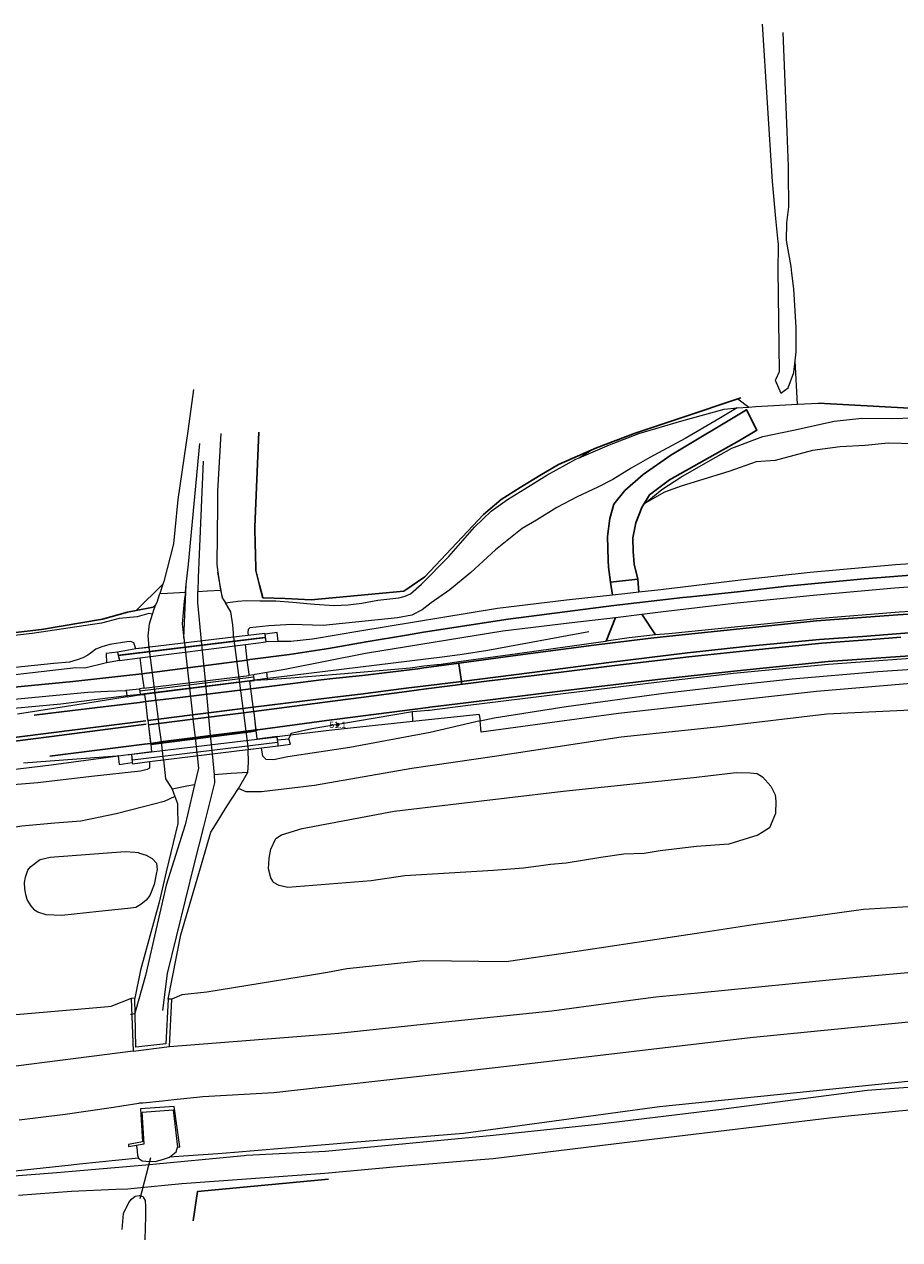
# Model space of a CAD drawing. Header units: metres. Extents: x 169249 to 194689, y 406250 to 412203.
# Tile 435 of 442: x 193581 to 193716, y 411629 to 411817. Entities that reach past the tile are written whole.
import ezdxf
from ezdxf.enums import TextEntityAlignment as Align

# ---------------------------------------------------------------- set-up
doc = ezdxf.new("R2010")
doc.units = ezdxf.units.M
doc.layers.get('0').update_dxf_attribs({"linetype": 'CONTINUOUS'})
for name, color, linetype, lineweight in [('BGT_NLCS_N264$0$B-WE-BV-GELEIDECONSTRUCTIE-G', 252, 'CONTINUOUS', 18), ('BGT_NLCS_N264$0$B-WE-BV-LEUNING-G', 252, 'BGT_NLCS_N264$0$BV-LEUNING', 18), ('BGT_NLCS_N264$0$B-WE-GW-TALUD_KRUIN-G', 252, 'CONTINUOUS', 18), ('BGT_NLCS_N264$0$B-WE-GW-TALUD_TEEN-G', 252, 'CONTINUOUS', 18), ('BGT_NLCS_N264$0$B-WE-GW-WATERGANG_INSTEEK-G', 252, 'CONTINUOUS', 18), ('BGT_NLCS_N264$0$B-WE-GW-WATERGANG_SLOOT_BODEM-G', 252, 'CONTINUOUS', 18), ('BGT_NLCS_N264$0$B-WE-GW-WATERGANG_WATERLIJN-G', 252, 'CONTINUOUS', 18), ('BGT_NLCS_N264$0$B-WE-KW-KUNSTWERK_DUIKER-G', 252, 'CONTINUOUS', 18), ('BGT_NLCS_N264$0$B-WE-OG-TOPOGRAFIE_CULTUURSCHEIDING-G', 252, 'CONTINUOUS', 18), ('BGT_NLCS_N264$0$B-WE-OG-TOPOGRAFIE_TERREIN_AGRARISCH-GV', 252, 'CONTINUOUS', 18), ('BGT_NLCS_N264$0$B-WE-OG-TOPOGRAFIE_TERREIN_GROEN-GV', 252, 'CONTINUOUS', 18), ('BGT_NLCS_N264$0$B-WE-OG-TOPOGRAFIE_TERREIN_NATUUR-GV', 252, 'CONTINUOUS', 18), ('BGT_NLCS_N264$0$B-WE-OG-TOPOGRAFIE_WATER-GV', 252, 'CONTINUOUS', 18), ('BGT_NLCS_N264$0$B-WE-OG-TOPOGRAFIE_WEG_BERM-GV', 252, 'CONTINUOUS', 18), ('BGT_NLCS_N264$0$B-WE-OG-TOPOGRAFIE_WEG_RIJWEG-GV', 252, 'CONTINUOUS', 18), ('BGT_NLCS_N264$0$B-WE-OG-TOPOGRAFIE_WEG_RIJWIELPAD-GV', 252, 'CONTINUOUS', 18), ('BGT_NLCS_N264$0$B-WE-OG-TOPOGRAFIE_WEG_VERHARD-G', 252, 'CONTINUOUS', 18), ('BGT_NLCS_N264$0$B-WE-WH-KUNSTWERK_BRUG-GV', 252, 'CONTINUOUS', 18), ('X-XX-AL-REFERENTIE-G', 7, 'CONTINUOUS', 18)]:
    doc.layers.add(name, color=color, linetype=linetype, lineweight=lineweight)
for name, color, linetype in [('BGT_NLCS_N264$0$B-WE-IE-MEUBILAIR_WEGMEUBILAIR-G', 252, 'CONTINUOUS'), ('BGT_NLCS_N264$0$B-WE-IE-MEUBILAIR_WEGMEUBILAIR-S', 252, 'CONTINUOUS'), ('BGT_NLCS_N264$0$B-WE-IE-TERREINAFSCHEIDING_KUNSTMATIG_HEKWERK_RASTER-G', 252, 'CONTINUOUS'), ('BGT_NLCS_N264$0$B-WE-OG-TOPOGRAFIE_WEG_INRIT-GV', 252, 'CONTINUOUS'), ('BGT_NLCS_N264$0$B-WE-VW-MARKERING-G', 252, 'CONTINUOUS'), ('BGT_NLCS_N264$0$Label_Puntobject', 252, 'CONTINUOUS')]:
    doc.layers.add(name, color=color, linetype=linetype)
doc.styles.add('BGT_NLCS_N264$0$STANDARD', font='txt')
doc.linetypes.add('BGT_NLCS_N264$0$BV-LEUNING', pattern='A,1,[69,NLCS.SHX,S=0.2,R=0,X=0,Y=0],1', length=2)

# ---------------------------------------------------------------- blocks, each defined once
blk = doc.blocks.new('BGT_NLCS_N264$0$SIE-WEG_PAAL_ALGEMEEN_TYPE_02-SO')
at = {"ltscale": 0.5}
h = blk.add_hatch(color=256, dxfattribs=at)
h.paths.add_polyline_path([(0, 0), (0.1875, 0, 0.41421356), (0, 0.1875)])
h.paths.add_polyline_path([(0, -0.1875), (0, 0), (-0.1875, 0, 0.41421356)])
for p, q in [((-0.1875, 0), (0.1875, 0)), ((0, -0.1875), (0, 0.1875))]:
    blk.add_line(p, q, dxfattribs=at)
blk.add_circle((0, 0), 0.1875, dxfattribs=at)
blk = doc.blocks.new('BGT_NLCS_N264')
at = {"layer": 'BGT_NLCS_N264$0$B-WE-BV-GELEIDECONSTRUCTIE-G'}
for p, q in [((193615.77, 411715.29, 12.88), (193599.48, 411713.28, 12.89)), ((193616.5, 411715.38, 12.88), (193615.77, 411715.29, 12.88)), ((193618.51, 411715.63, 12.88), (193616.5, 411715.38, 12.88)), ((193598.83, 411713.19, 12.89), (193596.77, 411712.94, 12.89)), ((193599.48, 411713.28, 12.89), (193598.83, 411713.19, 12.89)), ((193651.27, 411710.07, 12.79), (193640.99, 411708.97, 12.84)), ((193622.05, 411706.88, 12.81), (193619.99, 411706.63, 12.88)), ((193619.99, 411706.63, 12.88), (193619.99, 411706.63, 12.88))]:
    blk.add_line(p, q, dxfattribs=at)
for points in [[(193668.22, 411722.89, 13.02), (193652.62, 411719.98, 13.06), (193648.64, 411719.38, 13.05), (193645.97, 411719.02, 13.03), (193619.46, 411715.75, 12.88), (193618.51, 411715.63, 12.88)], [(193596.77, 411712.94, 12.89), (193591.77, 411712.32, 12.89), (193586.54, 411711.69, 12.89), (193568.58, 411710.03, 12.99)], [(193640.99, 411708.97, 12.84), (193628.46, 411707.64, 12.9), (193622.07, 411706.88, 12.81), (193622.05, 411706.88, 12.81)], [(193600.58, 411704.3, 12.89), (193603.99, 411704.71, 12.88), (193616.93, 411706.26, 12.83), (193619.99, 411706.63, 12.82)], [(193553.19, 411697.3, 13.1), (193559.92, 411698.69, 13.12), (193565.15, 411699.54, 13.05), (193570.26, 411700.42, 12.99), (193575.61, 411701.13, 12.96), (193585.04, 411702.31, 12.88), (193595.4, 411703.66, 12.91)], [(193595.4, 411703.66, 12.91), (193596.97, 411703.86, 12.91), (193597.14, 411703.89, 12.91), (193600.58, 411704.3, 12.85)]]:
    blk.add_polyline3d(points, dxfattribs=at)
at = {"layer": 'BGT_NLCS_N264$0$B-WE-BV-LEUNING-G'}
for p, q in [((193595.6, 411719.3, 13.13), (193618.03, 411722.05, 13.1)), ((193620.06, 411705.76, 13.09), (193597.64, 411702.99, 13.1))]:
    blk.add_line(p, q, dxfattribs=at)
at = {"layer": 'BGT_NLCS_N264$0$B-WE-GW-TALUD_KRUIN-G'}
for points in [[(193603.34, 411658.72, 14.76), (193628.3, 411660.64, 14.99), (193629.52, 411660.77, 15), (193644.58, 411662.36, 15.09), (193662.5, 411664.24, 15.2), (193674.69, 411665.86, 15.23), (193678.62, 411666.38, 15.24), (193685.07, 411667.02, 15.22), (193709.1, 411669.39, 15.16), (193734.6, 411671.68, 15.34), (193753.61, 411674.07, 15.38), (193776.46, 411676.83, 15.4), (193782.03, 411677.83, 15.43), (193809.17, 411682.67, 15.58), (193869.48, 411688.58, 15.63)], [(193580.12, 411647.37, 14.6), (193587.2, 411648.26, 14.59), (193594.7, 411649.34, 14.57), (193595.98, 411649.53, 14.57), (193598.6, 411649.95, 14.47), (193598.77, 411649.97, 14.47), (193599.24, 411650.01, 14.48), (193602.27, 411650.32, 14.52), (193604.01, 411650.5, 14.54), (193607.58, 411650.85, 14.59), (193608.52, 411650.95, 14.6), (193619.5, 411651.58, 14.54), (193630.94, 411652.88, 14.58), (193631.47, 411652.95, 14.58), (193644.79, 411654.43, 14.63), (193656.41, 411655.75, 14.69), (193693.19, 411660.12, 15.06), (193721.86, 411662.93, 14.98)], [(193597.73, 411658, 14.75), (193577.58, 411655.41, 14.61), (193575.41, 411655.17, 14.63), (193560, 411653.46, 14.78), (193545.11, 411651.36, 14.7), (193539.38, 411650.55, 14.67), (193511.57, 411646.76, 14.32), (193462.87, 411639.61, 14.07), (193448.35, 411637.22, 14.01)]]:
    blk.add_polyline3d(points, dxfattribs=at)
at = {"layer": 'BGT_NLCS_N264$0$B-WE-GW-TALUD_TEEN-G'}
for points in [[(193724.53, 411680.71, 10.48), (193710.75, 411679.92, 10.35), (193693.65, 411677.51, 10.32), (193685.63, 411676.3, 10.31), (193666.75, 411673.45, 10.29), (193655.46, 411671.81, 10.16), (193646.96, 411671.91, 10.08), (193642.58, 411671.96, 10.04), (193630.81, 411670.71, 10), (193627.82, 411670.17, 9.97), (193625.63, 411669.77, 9.95), (193609.14, 411667.12, 9.84), (193605.27, 411666.71, 9.65), (193603.69, 411666.03, 9.52)], [(193871.63, 411673.48, 10.63), (193871.6, 411673.34, 10.65), (193871.17, 411671.33, 10.98), (193871.06, 411670.9, 10.99), (193870.07, 411670.21, 10.99), (193869.07, 411669.68, 11.03), (193867.03, 411669.35, 11.03), (193866.11, 411669.35, 11.02), (193860.12, 411669.33, 11.07), (193840.35, 411667.42, 10.96), (193818.22, 411664.66, 10.71), (193798.77, 411662.77, 10.66), (193784.74, 411661.16, 10.69), (193773.99, 411659.13, 10.71), (193741.86, 411655.79, 10.73), (193710.01, 411652.51, 10.68), (193679.15, 411649.36, 10.48), (193648.82, 411645.26, 10.35), (193631.7, 411643.84, 10.23), (193613.42, 411642.31, 10.11), (193610.82, 411642.1, 10.1), (193605.5, 411641.76, 10.07), (193603.34, 411641.56, 10.1)], [(193597.43, 411666.13, 9.77), (193594.3, 411664.89, 10.15), (193593.86, 411664.85, 10.15), (193585.59, 411664.13, 10.04), (193574.72, 411663.18, 10.03), (193574.56, 411663.17, 10.03)], [(193598.55, 411641.45, 10.17), (193589.44, 411640.49, 10.46), (193588.13, 411640.35, 10.5), (193580.94, 411639.59, 10.6), (193567.23, 411638.14, 10.78), (193551.36, 411637.23, 11.23), (193526.69, 411635.63, 12.11), (193493, 411633.19, 12.87)]]:
    blk.add_polyline3d(points, dxfattribs=at)
at = {"layer": 'BGT_NLCS_N264$0$B-WE-GW-WATERGANG_INSTEEK-G'}
for p, q in [((193610.85, 411732.11, 10.13), (193611.22, 411729.32, 10.1)), ((193602.34, 411730.22, 10.17), (193601.86, 411728.79, 10.17))]:
    blk.add_line(p, q, dxfattribs=at)
for points in [[(193607.08, 411760.35, 9.93), (193606.2, 411753.91, 10.01), (193604.62, 411743.36, 10.03), (193604.17, 411738.58, 10.04), (193603.97, 411736.46, 10.05), (193602.49, 411730.67, 10.17), (193602.34, 411730.22, 10.17)], [(193611.3, 411753.56, 9.93), (193610.77, 411744.65, 10.14), (193610.76, 411742.44, 10.14), (193610.7, 411733.28, 10.15), (193610.85, 411732.11, 10.13)], [(193604.19, 411697.37, 10.26), (193604.59, 411696.3, 10.01), (193604.61, 411695.38, 9.98), (193604.66, 411693.4, 9.91), (193604.66, 411693.2, 9.9), (193602.84, 411685.73, 9.52), (193601.74, 411681.03, 9.51), (193598.88, 411670.51, 9.62), (193597.98, 411666.17, 9.87)], [(193603.13, 411666.02, 9.52), (193605.09, 411675.98, 9.82), (193607.64, 411684.6, 10.06), (193608.42, 411687.25, 10.13), (193609.75, 411691.86, 10.11), (193610.45, 411692.99, 10.11), (193612.27, 411695.95, 10.11), (193614.02, 411698.61, 10.44)], [(193598.21, 411643.46, 10.99), (193598.3, 411643.09, 10.28), (193598.42, 411641.89, 10.28), (193598.55, 411641.45, 10.17)], [(193603.34, 411641.56, 10.1), (193604.36, 411642.39, 10.1), (193604.61, 411643.15, 10.07)], [(193598.55, 411641.45, 10.17), (193599.12, 411641.02, 10.08), (193599.71, 411640.98, 10.04), (193601.14, 411640.93, 10.03), (193602.25, 411641.2, 10.07), (193603.34, 411641.56, 10.1)], [(193596.01, 411630.41, 9.89), (193596.25, 411632.86, 9.91), (193597.08, 411634.55, 9.93), (193597.49, 411635.07, 9.95), (193598.02, 411635.56, 9.93), (193598.7, 411635.64, 9.93), (193599.06, 411635.53, 9.93), (193599.23, 411635.47, 9.93), (193599.34, 411635.29, 9.93), (193599.6, 411634.89, 9.93), (193599.63, 411633.97, 9.93), (193599.65, 411633.17, 9.93), (193599.66, 411632.82, 9.93), (193599.59, 411630.26, 9.94), (193599.55, 411629.21, 9.93), (193599.54, 411628.81, 9.93)]]:
    blk.add_polyline3d(points, dxfattribs=at)
at = {"layer": 'BGT_NLCS_N264$0$B-WE-GW-WATERGANG_SLOOT_BODEM-G'}
blk.add_line((193605.81, 411729.02, 8.72), (193605.94, 411730.17, 8.68), dxfattribs=at)
for points in [[(193605.94, 411730.17, 8.68), (193606.3, 411733.33, 8.57), (193608.07, 411752, 8.61)], [(193608.56, 411749.28, 8.72), (193607.78, 411731.26, 8.68), (193607.76, 411729.09, 8.73)], [(193607.22, 411699.19, 8.73), (193605.77, 411693.02, 8.76), (193602.85, 411683.66, 8.83), (193599.62, 411669.68, 8.71), (193598.02, 411664.03, 8.79), (193597.94, 411663.75, 8.8), (193597.52, 411663.67, 9.02), (193597.32, 411663.64, 9.12)], [(193602.33, 411664.26, 8.7), (193603.02, 411670.01, 8.78), (193607.2, 411687.03, 8.79), (193608.65, 411692.71, 8.75), (193610.37, 411699.48, 8.69), (193610.3, 411700.76, 8.79)]]:
    blk.add_polyline3d(points, dxfattribs=at)
at = {"layer": 'BGT_NLCS_N264$0$B-WE-GW-WATERGANG_WATERLIJN-G'}
for points in [[(193619.8, 411690.87, 9.72), (193620.66, 411691.45, 9.72), (193623.88, 411692.44, 9.71), (193638.13, 411695.14, 9.66), (193664.25, 411698.19, 9.77), (193684.4, 411700.35, 9.85), (193691.01, 411701.1, 9.85), (193693.17, 411701.07, 9.85), (193694.27, 411700.95, 9.86), (193695.09, 411700.45, 9.86), (193696.39, 411698.99, 9.86), (193697.08, 411697.66, 9.86), (193697.18, 411696.67, 9.86), (193697.1, 411694.74, 9.86), (193696.16, 411692.55, 9.85), (193695.04, 411691.81, 9.85), (193694.4, 411691.38, 9.86), (193689.91, 411689.99, 9.86), (193684.87, 411689.66, 9.88), (193679.29, 411688.99, 9.8), (193676.78, 411688.57, 9.75), (193673.63, 411688.47, 9.71), (193670.09, 411687.96, 9.71), (193664.72, 411687.05, 9.71), (193662.31, 411686.84, 9.71), (193661.57, 411686.76, 9.7), (193658.12, 411686.32, 9.7), (193653.49, 411685.95, 9.7), (193639.74, 411685.11, 9.69), (193634.53, 411684.35, 9.74), (193621.68, 411683.31, 9.71), (193620.33, 411683.61, 9.72), (193619.46, 411684.1, 9.72), (193619.33, 411684.3, 9.73), (193619.02, 411684.78, 9.73), (193618.69, 411686.2, 9.71), (193618.75, 411687.85, 9.71), (193619.01, 411689.22, 9.71), (193619.8, 411690.87, 9.72)], [(193592.42, 411679.61, 9.18), (193586.71, 411678.97, 9.27), (193584.27, 411679.08, 9.28), (193582.98, 411679.47, 9.25), (193582.49, 411679.81, 9.25), (193582.45, 411679.85, 9.25), (193581.88, 411680.53, 9.25), (193581.35, 411681.45, 9.25), (193581.11, 411682.24, 9.26), (193580.98, 411683.09, 9.27), (193580.94, 411684.08, 9.29), (193581.1, 411684.93, 9.3), (193581.44, 411685.99, 9.31), (193581.92, 411686.54, 9.31), (193583.18, 411687.51, 9.33), (193583.32, 411687.62, 9.34), (193584.91, 411688, 9.33), (193596.52, 411688.88, 9.22), (193597.98, 411688.75, 9.17), (193598.54, 411688.7, 9.15), (193598.56, 411688.69, 9.15), (193599.75, 411688.3, 9.17), (193600.65, 411687.79, 9.17), (193601.36, 411687.05, 9.17), (193601.46, 411686.09, 9.17), (193601.3, 411685.35, 9.17), (193600.97, 411683.79, 9.17), (193600.29, 411682.06, 9.18), (193599.72, 411681.35, 9.18), (193598.9, 411680.65, 9.18), (193598.12, 411680.2, 9.19), (193596.91, 411680.06, 9.2), (193596.9, 411680.06, 9.2), (193592.42, 411679.61, 9.18)]]:
    blk.add_polyline3d(points, dxfattribs=at)
at = {"layer": 'BGT_NLCS_N264$0$B-WE-IE-MEUBILAIR_WEGMEUBILAIR-G'}
blk.add_line((193648.51, 411715.2, 13.07), (193648.13, 411717.91, 13.1), dxfattribs=at)
blk.add_polyline3d([(193648.57, 411714.79, 13.07), (193648.55, 411714.96, 13.07), (193648.51, 411715.2, 13.07)], dxfattribs=at)
at = {"layer": 'BGT_NLCS_N264$0$B-WE-IE-TERREINAFSCHEIDING_KUNSTMATIG_HEKWERK_RASTER-G'}
for p, q in [((193691.27, 411758.91, 10.56), (193691.74, 411759.07, 10.55)), ((193598.18, 411726.16, 10.36), (193600.82, 411726.68, 10.35))]:
    blk.add_line(p, q, dxfattribs=at)
for points in [[(193668.57, 411750.97, 10.53), (193669.4, 411751.34, 10.53), (193675.42, 411753.62, 10.56), (193682.84, 411756.07, 10.63), (193691.27, 411758.91, 10.56)], [(193703.77, 411758.27, 10.76), (193722.55, 411757.2, 10.69), (193733.7, 411756, 10.7), (193742.66, 411754.27, 10.67), (193760.56, 411748.5, 10.73), (193762.71, 411747.91, 10.74), (193771, 411745.61, 10.81), (193780.23, 411743.4, 10.81), (193787.59, 411742.58, 10.83), (193793.26, 411742.38, 10.75), (193793.57, 411742.37, 10.75), (193796.92, 411742.6, 10.93), (193798.11, 411742.68, 11), (193805.46, 411741.4, 11), (193812, 411741.07, 11.01), (193818.46, 411741.02, 11.08), (193826.97, 411742.06, 11.2), (193834.55, 411740.66, 11.23), (193840.35, 411741.19, 11.18)], [(193617.2, 411753.76, 10.29), (193616.56, 411739.13, 10.2), (193616.63, 411736.2, 10.23), (193616.65, 411735.16, 10.24), (193616.71, 411732.36, 10.27), (193617.3, 411730.06, 10.41), (193617.8, 411728.15, 10.52), (193621.27, 411728.01, 10.6), (193625.27, 411727.82, 10.68), (193639.63, 411729.17, 11.07), (193642.87, 411731.38, 10.98), (193651.92, 411741.01, 10.53), (193654.65, 411743.35, 10.53), (193657.61, 411745.21, 10.52), (193660.66, 411747.06, 10.52), (193663.55, 411748.74, 10.52), (193668.57, 411750.97, 10.53)], [(193553.32, 411724.69, 10.39), (193553.89, 411722.34, 10.53), (193555.42, 411720.88, 10.56), (193557.08, 411720.27, 10.56), (193558.47, 411720.25, 10.56), (193560.92, 411720.59, 10.52), (193583.57, 411723.23, 10.36), (193593, 411724.82, 10.37), (193596.87, 411725.91, 10.37), (193598.18, 411726.16, 10.36)], [(193607.02, 411631.71, 10), (193607.66, 411636.26, 10.24), (193627.97, 411638.16, 10.34)]]:
    blk.add_polyline3d(points, dxfattribs=at)
at = {"layer": 'BGT_NLCS_N264$0$B-WE-KW-KUNSTWERK_DUIKER-G'}
blk.add_line((193600.39, 411641.47, 9.13), (193598.76, 411635.13, 9.17), dxfattribs=at)
for points in [[(193603.69, 411666.03, 9.52), (193603.13, 411666.02, 9.52), (193602.81, 411659.11, 14.64), (193598.13, 411658.6, 14.57), (193597.98, 411666.17, 9.87), (193597.43, 411666.13, 9.77), (193597.73, 411658, 14.75), (193603.34, 411658.72, 14.76), (193603.69, 411666.03, 9.52)], [(193597, 411643.53, 11.04), (193597, 411643.25, 11.01), (193599.42, 411643.66, 10.97), (193599.14, 411648.55, 13.46), (193603.94, 411648.89, 13.48), (193604.61, 411643.15, 10.07), (193604.93, 411643.16, 10.01), (193604.1, 411649.43, 13.88), (193598.89, 411649.05, 13.95), (193599.18, 411643.95, 11.06), (193597, 411643.53, 11.04)]]:
    blk.add_polyline3d(points, dxfattribs=at)
at = {"layer": 'BGT_NLCS_N264$0$B-WE-OG-TOPOGRAFIE_CULTUURSCHEIDING-G'}
for points in [[(193695.06, 411816.87, 10.52), (193696.6, 411792.56, 10.57), (193697.11, 411786.8, 10.6), (193697.47, 411783.2, 10.62), (193697.51, 411782.83, 10.62), (193697.51, 411782.42, 10.62), (193697.49, 411778.95, 10.6), (193697.66, 411763.11, 10.64), (193697.09, 411761.85, 10.51), (193697.07, 411761.8, 10.5), (193697.95, 411759.81, 10.64), (193699.07, 411760.64, 10.55), (193699.95, 411763, 10.53), (193700.15, 411764.8, 10.53)], [(193700.15, 411764.8, 10.53), (193700.31, 411766.19, 10.53), (193700.31, 411769.93, 10.53), (193699.96, 411775.94, 10.53), (193699.65, 411778.34, 10.53), (193699.51, 411779.41, 10.53), (193698.81, 411783.43, 10.54), (193698.84, 411786.17, 10.54), (193699.15, 411788.62, 10.53), (193699.11, 411793.9, 10.54), (193699.11, 411794.86, 10.54), (193698.9, 411800.22, 10.55), (193698.29, 411815.6, 10.56)]]:
    blk.add_polyline3d(points, dxfattribs=at)
at = {"layer": 'BGT_NLCS_N264$0$B-WE-OG-TOPOGRAFIE_TERREIN_AGRARISCH-GV'}
for p, q in [((193700.5, 411758.09, 10.69), (193703.77, 411758.27, 10.76)), ((193666.72, 411749.8, 10.53), (193668.57, 411750.97, 3.52)), ((193598.18, 411726.16, 10.36), (193602.34, 411730.22, 0.62))]:
    blk.add_line(p, q, dxfattribs=at)
blk.add_polyline3d([(193617.67, 411727.65, 10.54), (193619.82, 411727.65, 10.59), (193622.46, 411727.45, 10.7), (193625.19, 411727.22, 10.74), (193625.79, 411727.17, 10.76), (193628.82, 411726.95, 10.85), (193630.99, 411727.02, 10.87), (193633.1, 411727.28, 10.89), (193635.61, 411727.74, 10.98), (193638.82, 411728.14, 11.07), (193639.84, 411728.38, 11.09), (193640.63, 411728.74, 11.11), (193642.32, 411730.26, 11.04), (193646.56, 411734.53, 10.81), (193650.52, 411739.04, 10.59), (193653.14, 411741.56, 10.6), (193655.63, 411743.32, 10.59), (193658.34, 411744.99, 10.53), (193661.72, 411747.09, 10.53), (193666.2, 411749.58, 10.53), (193666.72, 411749.8, 10.53)], dxfattribs=at)
at = {"layer": 'BGT_NLCS_N264$0$B-WE-OG-TOPOGRAFIE_TERREIN_GROEN-GV'}
for p, q in [((193691.16, 411757.53, 10.63), (193692.99, 411757.65, 10.54)), ((193601.86, 411728.79, 10.17), (193603.03, 411728.86, 9.73)), ((193600.82, 411726.68, 10.35), (193601.25, 411727.08, 10.22)), ((193615.47, 411701.11, 11.1), (193612.89, 411700.94, 9.96)), ((193606.03, 411698.96, 9.34), (193603.76, 411698.53, 10.54)), ((193603.76, 411698.53, 10.54), (193604.19, 411697.37, 10.26))]:
    blk.add_line(p, q, dxfattribs=at)
for points in [[(193666.72, 411749.8, 10.53), (193671.41, 411751.79, 10.56), (193675.95, 411753.54, 10.58), (193682.6, 411755.53, 10.61), (193689.15, 411757.31, 10.57), (193691.16, 411757.53, 10.63)], [(193601.25, 411727.08, 10.22), (193601.42, 411727.47, 10.16), (193601.86, 411728.79, 10.17)], [(193759.7, 411712.67, 10.22), (193748.23, 411712.53, 10.21), (193732.94, 411711.75, 10.22), (193720.2, 411710.87, 10.19), (193705.07, 411710.11, 10.2), (193688.49, 411708.17, 10.16), (193673.23, 411706.58, 10.16), (193653.62, 411703.55, 10.07), (193640.83, 411701.73, 10.05), (193625.79, 411699.11, 10.09), (193617.58, 411698.11, 10.22), (193615.24, 411698.12, 10.32), (193614.02, 411698.61, 10.44)], [(193614.02, 411698.61, 10.44), (193615.42, 411701.03, 10.48), (193615.47, 411701.11, 11.1)], [(193604.19, 411697.37, 10.26), (193602.55, 411696.61, 10.05), (193599.34, 411695.77, 9.97), (193595.09, 411694.72, 9.9), (193589.65, 411693.56, 9.96), (193585.61, 411693.27, 10), (193580.49, 411692.82, 10), (193573.5, 411691.59, 10.08), (193569.73, 411690.72, 10.07), (193567.61, 411690.43, 10.08), (193565.25, 411690.43, 10.09), (193561.21, 411689.76, 10.08), (193555.33, 411688.38, 10.25), (193548.46, 411686.66, 10.5), (193540.49, 411684.6, 10.67), (193531.45, 411682, 11.01), (193520.79, 411679.99, 11.71), (193511.44, 411678.15, 12.19), (193505.06, 411676.67, 12.58), (193496.95, 411675.73, 12.98)]]:
    blk.add_polyline3d(points, dxfattribs=at)
at = {"layer": 'BGT_NLCS_N264$0$B-WE-OG-TOPOGRAFIE_TERREIN_NATUUR-GV'}
for p, q in [((193700.5, 411758.09, 10.69), (193700.15, 411764.8, 2.56)), ((193691.27, 411758.91, 3.1), (193692.99, 411757.65, 10.54))]:
    blk.add_line(p, q, dxfattribs=at)
for points in [[(193692.99, 411757.65, 10.54), (193694.05, 411757.71, 10.56), (193700.5, 411758.09, 10.69)], [(193611.57, 411728.09, 10.25), (193611.6, 411727.97, 10.27), (193612, 411727.33, 10.42)], [(193612, 411727.33, 10.42), (193613.9, 411727.6, 10.43), (193615.24, 411727.73, 10.46), (193617.32, 411727.65, 10.53), (193617.67, 411727.65, 10.54)]]:
    blk.add_polyline3d(points, dxfattribs=at)
at = {"layer": 'BGT_NLCS_N264$0$B-WE-OG-TOPOGRAFIE_WATER-GV'}
for p, q in [((193611.57, 411728.09, 10.25), (193610.85, 411732.11, 4.66)), ((193605.59, 411721.86, 8.76), (193605.94, 411730.17, 4.83)), ((193609.21, 411729.19, 9.31), (193611.22, 411729.32, 10.1)), ((193611.22, 411729.32, 10.1), (193611.57, 411728.09, 10.25)), ((193603.03, 411728.86, 9.73), (193605.81, 411729.02, 8.72)), ((193607.76, 411729.09, 8.73), (193609.21, 411729.19, 9.31)), ((193606.91, 411710.02, 8.73), (193606.98, 411709.36, 8.73)), ((193606.98, 411709.36, 8.73), (193607.3, 411706.5, 8.73)), ((193609.45, 411709.67, 8.79), (193609.38, 411710.33, 8.78)), ((193609.72, 411706.8, 8.79), (193609.45, 411709.67, 8.79)), ((193607.83, 411701.78, 8.71), (193607.22, 411699.19, 8.73)), ((193607.22, 411699.19, 8.73), (193606.03, 411698.96, 9.34)), ((193610.87, 411700.8, 9.05), (193610.3, 411700.76, 8.79)), ((193612.89, 411700.94, 9.96), (193610.87, 411700.8, 9.05))]:
    blk.add_line(p, q, dxfattribs=at)
for points in [[(193605.81, 411729.02, 8.72), (193605.64, 411727.6, 8.77), (193605.33, 411724.11, 8.77), (193605.59, 411721.86, 8.76)], [(193609.38, 411710.33, 8.78), (193608.9, 411715.38, 8.78), (193608.33, 411721.43, 8.78), (193607.76, 411727.4, 8.78), (193607.76, 411729.09, 8.73)], [(193605.59, 411721.86, 8.76), (193605.67, 411721.11, 8.76), (193606.91, 411710.02, 8.73)], [(193610.3, 411700.76, 8.79), (193609.99, 411703.98, 8.79), (193609.72, 411706.8, 8.79)], [(193607.3, 411706.5, 8.73), (193607.62, 411703.69, 8.72), (193607.83, 411701.78, 8.71)]]:
    blk.add_polyline3d(points, dxfattribs=at)
at = {"layer": 'BGT_NLCS_N264$0$B-WE-OG-TOPOGRAFIE_WEG_BERM-GV'}
for p, q in [((193598.77, 411713.76, 12.93), (193616.4, 411715.92, 12.93)), ((193640.99, 411708.97, 12.84), (193640.97, 411710.55, 12.96)), ((193651.27, 411710.07, 12.79), (193651.4, 411709.07, 12.65))]:
    blk.add_line(p, q, dxfattribs=at)
for points in [[(193691.16, 411757.53, 10.63), (193688.35, 411755.8, 10.93), (193683.12, 411752.77, 11.53), (193677.69, 411749.82, 12.13), (193674.8, 411748.19, 12.3), (193671.96, 411746.42, 12.5), (193669.61, 411745.26, 12.61), (193666.43, 411743.76, 12.62), (193663.26, 411742.09, 12.61), (193660.11, 411740.16, 12.61), (193657.89, 411738.85, 12.61), (193653.78, 411735.57, 12.55), (193649.98, 411732.04, 12.6), (193646.72, 411729.38, 12.62), (193643.83, 411727.34, 12.65), (193642.43, 411726.27, 12.7), (193640.86, 411725.46, 12.72), (193638.63, 411725.01, 12.67), (193627.13, 411723.84, 12.64), (193622.21, 411724.01, 12.63), (193618.71, 411723.78, 12.67), (193615.76, 411723.47, 12.63), (193615.52, 411723.21, 12.63), (193615.47, 411722.77, 12.58), (193615.5, 411722.29, 12.53)], [(193718.62, 411751.97, 12.75), (193714.53, 411752.04, 12.74), (193710.97, 411751.69, 12.75), (193707.12, 411751.48, 12.73), (193702.85, 411750.91, 12.75), (193697.08, 411749.38, 12.66), (193694.11, 411749.19, 12.58), (193690.07, 411747.74, 12.74), (193682.54, 411745.42, 12.73), (193679.96, 411744.45, 12.71), (193676.97, 411742.76, 12.81), (193679.5, 411744.89, 12.5), (193682.47, 411746.81, 12.07), (193687.06, 411749.41, 11.49), (193690.36, 411751.27, 11.02), (193695.14, 411753.08, 10.87), (193699.88, 411754.09, 10.9), (193706.18, 411755.45, 10.73), (193710.47, 411755.93, 10.64), (193714.98, 411755.89, 10.6), (193718.67, 411755.97, 10.66)], [(193613.28, 411722.02, 11.15), (193613.23, 411722.67, 10.57), (193613.14, 411723.97, 11.08), (193612.86, 411725.94, 10.77), (193612, 411727.33, 10.42)], [(193600.7, 411725.59, 10.51), (193600.18, 411725.7, 10.47), (193598.33, 411725.2, 10.5), (193595.56, 411724.93, 10.5), (193592.81, 411724.21, 10.48), (193582.09, 411722.59, 10.36), (193567.17, 411720.88, 10.52), (193558.86, 411719.92, 10.56), (193557.22, 411720.01, 10.55), (193556.27, 411720.16, 10.5), (193554.45, 411721.01, 10.5), (193553.67, 411721.96, 10.44), (193552.82, 411723.84, 10.39), (193552.72, 411724.62, 10.38)], [(193600.21, 411720.46, 11.15), (193600.05, 411722.26, 11.17), (193600.24, 411724.09, 10.86), (193600.7, 411725.59, 10.51)], [(193600.7, 411725.59, 10.51), (193600.96, 411726.42, 10.31), (193601.25, 411727.08, 10.22)], [(193598.14, 411720.21, 12.73), (193597.85, 411721.15, 12.69), (193597.38, 411721.35, 12.69), (193596.75, 411721.34, 12.68), (193594.11, 411720.88, 12.67), (193592.9, 411720.55, 12.67), (193591.94, 411720.16, 12.67), (193591.26, 411719.66, 12.67), (193590.73, 411719.24, 12.68), (193589.96, 411718.84, 12.68), (193589.09, 411718.55, 12.71), (193587.89, 411718.16, 12.73), (193585.48, 411717.94, 12.75), (193572.94, 411716.67, 12.7), (193558.8, 411715.99, 12.64), (193554.92, 411716.3, 12.64), (193553.71, 411716.96, 12.57), (193552.65, 411718.07, 12.47), (193551.51, 411719.53, 12.2), (193550.83, 411721.16, 12.02), (193550.41, 411722.81, 11.79), (193550.32, 411724.35, 11.68)], [(193651.4, 411709.07, 12.65), (193653.59, 411709.57, 12.67), (193664.7, 411711.29, 12.77), (193679.81, 411713.37, 12.93), (193691.43, 411714.71, 12.89), (193699.67, 411715.57, 12.85), (193712.95, 411716.74, 12.83), (193725.84, 411717.62, 12.85), (193738.57, 411718.23, 12.84), (193750.05, 411718.41, 12.84), (193759.01, 411718.4, 12.87), (193766.65, 411718.35, 12.93), (193769.18, 411718.11, 12.95), (193770.75, 411717.85, 12.98), (193775.45, 411716.16, 12.96), (193776.62, 411715.56, 12.96)], [(193776.62, 411715.56, 12.96), (193775.34, 411715.55, 12.86), (193760.49, 411716.05, 13.15), (193742.09, 411716.1, 13.14), (193724.16, 411715.39, 13.11), (193703.46, 411713.64, 13.09), (193672.84, 411710.21, 13.06), (193651.57, 411707.35, 12.79), (193651.4, 411709.07, 12.65)], [(193651.4, 411709.07, 12.65), (193643.66, 411707.27, 12.59), (193631.25, 411704.95, 12.6), (193621.64, 411703.54, 12.68), (193619.42, 411703.07, 12.76), (193618.29, 411703.12, 12.8), (193617.77, 411703.64, 12.8), (193617.58, 411704.91, 12.82)], [(193602.45, 411703.06, 12.85), (193602.76, 411700.13, 11.05), (193603.52, 411698.92, 10.44), (193603.76, 411698.53, 10.54)], [(193615.47, 411701.11, 11.1), (193615.6, 411702.66, 11.27), (193615.52, 411704.66, 11.33)], [(193600.24, 411702.78, 12.67), (193600.27, 411701.79, 12.67), (193599.9, 411701.56, 12.67), (193598.87, 411701.31, 12.66), (193591.3, 411700.49, 12.68), (193582.98, 411699.51, 12.69), (193577.24, 411699.06, 12.71), (193572.38, 411698.41, 12.77), (193567.68, 411697.4, 12.76), (193565.64, 411696.98, 12.76), (193562.63, 411696.14, 12.76), (193558.16, 411695.27, 12.83), (193554.74, 411693.89, 12.87), (193548.93, 411692.62, 12.97)]]:
    blk.add_polyline3d(points, dxfattribs=at)
at = {"layer": 'BGT_NLCS_N264$0$B-WE-OG-TOPOGRAFIE_WEG_INRIT-GV'}
for p, q in [((193671.58, 411730.53, 12.98), (193675.79, 411731.03, 12.98)), ((193671.58, 411730.53, 12.98), (193671.88, 411728.56, 12.99)), ((193675.95, 411728.98, 13.03), (193675.79, 411731.03, 12.98)), ((193678.53, 411722.41, 13.09), (193676.43, 411725.59, 13.13)), ((193672.37, 411725.1, 13.11), (193670.91, 411721.4, 13.1))]:
    blk.add_line(p, q, dxfattribs=at)
blk.add_polyline3d([(193675.79, 411731.03, 12.98), (193675.23, 411733.34, 13), (193675.07, 411735.28, 12.97), (193675.02, 411737.42, 12.99), (193675.51, 411739.73, 12.89), (193676.42, 411742.09, 12.83), (193677.63, 411744.05, 12.68), (193680.71, 411746.36, 12.26), (193691.56, 411752.47, 10.97), (193694.2, 411754.06, 10.76), (193692.63, 411757.23, 10.62), (193680.94, 411750.19, 12), (193676.63, 411747.23, 12.56), (193673.8, 411744.73, 12.83), (193672.11, 411742.64, 12.91), (193671.49, 411740.42, 12.95), (193671.14, 411737.6, 12.97), (193671.21, 411733.96, 12.99), (193671.28, 411732.86, 12.93), (193671.58, 411730.53, 12.98)], dxfattribs=at)
at = {"layer": 'BGT_NLCS_N264$0$B-WE-OG-TOPOGRAFIE_WEG_RIJWEG-GV'}
for p, q in [((193618.53, 411715.44, 12.93), (193616.51, 411715.31, 12.93)), ((193621.81, 411706.31, 12.8), (193622.05, 411706.88, 12.83)), ((193620.07, 411706.13, 12.86), (193621.81, 411706.31, 12.8)), ((193595.39, 411703.72, 12.91), (193595.4, 411703.66, 12.91))]:
    blk.add_line(p, q, dxfattribs=at)
for points in [[(193787.98, 411726.89, 13.15), (193778.19, 411727.18, 13.19), (193769.25, 411727.43, 13.2), (193757.42, 411727.47, 13.17), (193745.46, 411727.28, 13.17), (193729.47, 411726.72, 13.16), (193728.14, 411726.63, 13.15), (193716.22, 411725.89, 13.14), (193703.48, 411724.87, 13.11), (193680.63, 411722.58, 13.11), (193678.53, 411722.41, 13.09)], [(193678.53, 411722.41, 13.09), (193674.47, 411721.93, 13.12), (193670.91, 411721.4, 13.1)], [(193670.91, 411721.4, 13.1), (193670.83, 411721.39, 13.1), (193657.21, 411719.45, 13.11), (193648.46, 411718.27, 13.08), (193645.04, 411717.78, 13.12), (193644.73, 411717.74, 13.12), (193642.68, 411717.54, 13.09), (193640.57, 411717.26, 13.02), (193632.83, 411716.55, 12.95), (193628.57, 411716.2, 12.94), (193622.15, 411715.67, 12.94), (193618.53, 411715.44, 12.93)], [(193640.97, 411710.55, 12.96), (193643.42, 411710.73, 12.96), (193643.58, 411710.75, 12.96), (193649.13, 411711.45, 12.96), (193664.27, 411713.3, 12.96), (193678.69, 411715.07, 12.96), (193690.63, 411716.46, 12.96), (193705.33, 411717.84, 12.98), (193721.57, 411719.03, 12.99), (193728.66, 411719.38, 13), (193734.73, 411719.68, 13.01), (193749.56, 411720.12, 13.01), (193761.34, 411720.18, 13.04), (193766.02, 411720.09, 13.03)], [(193615.77, 411715.22, 12.93), (193599.79, 411713.23, 12.93), (193599.49, 411713.19, 12.93)], [(193596.79, 411712.8, 12.92), (193590.72, 411711.83, 12.94), (193579.86, 411710.1, 12.93)], [(193622.05, 411706.88, 12.83), (193622.17, 411707.18, 12.85), (193625.36, 411707.92, 12.85), (193629.38, 411708.59, 12.88), (193640.97, 411710.55, 12.96)], [(193620.19, 411705.25, 12.95), (193622.08, 411705.5, 12.86), (193621.81, 411706.31, 12.8)], [(193580.79, 411702.62, 12.97), (193595.2, 411703.7, 12.91), (193595.39, 411703.72, 12.91)], [(193595.4, 411703.66, 12.91), (193595.57, 411702.36, 12.88), (193597.6, 411702.64, 13.12)]]:
    blk.add_polyline3d(points, dxfattribs=at)
at = {"layer": 'BGT_NLCS_N264$0$B-WE-OG-TOPOGRAFIE_WEG_RIJWIELPAD-GV'}
for p, q in [((193672.37, 411725.1, 13.11), (193676.43, 411725.59, 13.13)), ((193595.43, 411719.2, 12.89), (193618.21, 411721.99, 12.9)), ((193598.78, 411718.83, 12.9), (193615.09, 411720.9, 12.9)), ((193620.19, 411721.38, 12.87), (193618.3, 411721.31, 12.91)), ((193595.62, 411718.43, 12.89), (193593.63, 411718.05, 12.89)), ((193599.37, 411714.15, 12.94), (193615.68, 411716.13, 12.93)), ((193618.51, 411715.63, 12.94), (193618.4, 411716.61, 13.02)), ((193618.53, 411715.44, 12.93), (193618.51, 411715.63, 12.94)), ((193596.67, 411713.83, 13), (193598.73, 411714.07, 12.94)), ((193596.67, 411713.83, 13), (193596.77, 411712.94, 12.93)), ((193596.77, 411712.94, 12.93), (193596.79, 411712.8, 12.92))]:
    blk.add_line(p, q, dxfattribs=at)
for points in [[(193727.61, 411734.01, 13.15), (193715.68, 411733.23, 13.12), (193702.49, 411732.04, 13.11), (193691.69, 411730.88, 13.09), (193679.36, 411729.37, 13.04), (193675.95, 411728.98, 13.03)], [(193676.43, 411725.59, 13.13), (193679.33, 411725.96, 13.13), (193690.67, 411727.3, 13.14), (193702.95, 411728.56, 13.17), (193715.54, 411729.69, 13.17), (193727.86, 411730.54, 13.18)], [(193671.88, 411728.56, 12.99), (193664.78, 411727.78, 13), (193654.1, 411726.46, 13.01), (193632.82, 411722.97, 12.89), (193625.49, 411721.71, 12.88), (193622.14, 411721.35, 12.86), (193620.19, 411721.38, 12.87)], [(193675.95, 411728.98, 13.03), (193673.78, 411728.75, 13.05), (193671.88, 411728.56, 12.99)], [(193618.4, 411716.61, 13.02), (193620.62, 411716.96, 13.02), (193621.45, 411717.13, 12.96), (193633.68, 411719.55, 13.03), (193654.94, 411723, 13.08), (193665.62, 411724.29, 13.07), (193672.37, 411725.1, 13.11)], [(193620.19, 411721.38, 12.87), (193619.99, 411722.74, 12.86), (193618.14, 411722.52, 12.89)], [(193593.63, 411718.05, 12.89), (193590.23, 411717.23, 12.9), (193588.88, 411717.27, 12.91), (193571.86, 411715.35, 12.91), (193557.55, 411714.34, 12.9), (193548.02, 411713.75, 12.93)], [(193595.31, 411719.73, 12.89), (193593.54, 411719.49, 12.86), (193593.63, 411718.05, 12.89)], [(193616.34, 411716.21, 12.93), (193616.61, 411716.33, 13.02), (193618.4, 411716.61, 13.02)], [(193554.73, 411710.61, 13), (193556.24, 411710.7, 13), (193564.42, 411711.2, 12.99), (193579.33, 411712.45, 13), (193590.72, 411713.51, 13.02), (193593.74, 411713.69, 12.96), (193596.6, 411713.81, 13), (193596.67, 411713.83, 13)], [(193596.79, 411712.8, 12.92), (193598.66, 411713.1, 12.91), (193598.84, 411713.12, 12.92)]]:
    blk.add_polyline3d(points, dxfattribs=at)
at = {"layer": 'BGT_NLCS_N264$0$B-WE-OG-TOPOGRAFIE_WEG_VERHARD-G'}
for points in [[(193728.9, 411653.17, 10.58), (193711.27, 411651.88, 10.48), (193688.68, 411648.96, 10.43), (193669.58, 411646.65, 10.3), (193653.43, 411644.91, 10.33), (193627.51, 411642.48, 10.21), (193615.22, 411641.82, 10.2), (193614.93, 411641.79, 10.2), (193599.7, 411640.34, 10.09), (193588.29, 411639.35, 10.44), (193585.9, 411639.15, 10.51), (193571.93, 411638.05, 10.7)], [(193580, 411635.71, 10.44), (193588.2, 411636.34, 10.25), (193595.03, 411636.61, 10.08), (193596.89, 411636.68, 10.03), (193597.91, 411636.78, 10.05), (193605.27, 411637.49, 10.18), (193627.37, 411639.08, 10.24), (193639.12, 411640.18, 10.26), (193651.47, 411641.21, 10.39), (193653.41, 411641.37, 10.41), (193677.98, 411644.37, 10.48), (193705.49, 411647.68, 10.55), (193707.85, 411647.91, 10.55), (193721.96, 411649.3, 10.55), (193748.56, 411651.61, 10.5), (193770.42, 411653.89, 10.52), (193809.38, 411659.08, 10.82), (193835.43, 411662.25, 10.97), (193856.26, 411664.32, 10.98)]]:
    blk.add_polyline3d(points, dxfattribs=at)
at = {"layer": 'BGT_NLCS_N264$0$B-WE-VW-MARKERING-G', "linetype": 'Continuous'}
for p, q in [((193614.7, 411710.99, 13.01), (193609.38, 411710.33, 13.01)), ((193601.64, 411709.37, 13.02), (193599.98, 411709.17, 13.02)), ((193600.07, 411708.49, 13.03), (193601.72, 411708.7, 13.03)), ((193606.91, 411710.02, 13.02), (193601.64, 411709.37, 13.02)), ((193601.72, 411708.7, 13.03), (193606.98, 411709.36, 13.03)), ((193609.38, 411710.33, 13.01), (193606.91, 411710.02, 13.02)), ((193606.98, 411709.36, 13.03), (193609.45, 411709.67, 13.03)), ((193609.45, 411709.67, 13.03), (193614.79, 411710.34, 13.03)), ((193609.72, 411706.8, 12.92), (193607.3, 411706.5, 12.93)), ((193615.16, 411707.48, 12.9), (193609.72, 411706.8, 12.92)), ((193616.76, 411707.68, 12.9), (193615.16, 411707.48, 12.9)), ((193602.09, 411705.84, 12.95), (193600.42, 411705.61, 12.93))]:
    blk.add_line(p, q, dxfattribs=at)
for points in [[(193727.74, 411732.24, 13.18), (193722.6, 411732.01, 13.18), (193710.81, 411731.04, 13.16), (193698.86, 411729.92, 13.13), (193691.67, 411729.13, 13.12), (193683.98, 411728.28, 13.12), (193682.79, 411728.16, 13.11), (193672.11, 411726.95, 13.06), (193655.74, 411724.84, 13.06), (193642.63, 411722.81, 13), (193640.02, 411722.37, 12.99), (193633.76, 411721.32, 12.98), (193627.93, 411720.3, 12.92), (193621.9, 411719.37, 12.91), (193615.8, 411718.56, 13), (193615.39, 411718.5, 13)], [(193616.41, 411710.55, 13.03), (193628.99, 411712.19, 13.04), (193633.03, 411712.72, 13.05), (193640.08, 411713.64, 13.03), (193643.07, 411714.02, 13.05), (193652.4, 411715.23, 13.09), (193660.16, 411716.18, 13.11), (193672.24, 411717.64, 13.14), (193683.72, 411719, 13.15), (193692.54, 411719.92, 13.12), (193704.26, 411721.11, 13.13), (193712, 411721.7, 13.17), (193716.5, 411722.03, 13.17)], [(193866.02, 411720.42, 13.29), (193846.66, 411721.04, 13.24), (193828.28, 411721.82, 13.25), (193812.47, 411722.49, 13.26), (193794.17, 411723.35, 13.24), (193778.41, 411723.98, 13.23), (193769.5, 411724.18, 13.2), (193763.91, 411724.24, 13.22), (193755.19, 411724.15, 13.22), (193750.33, 411724.09, 13.22), (193743.19, 411723.85, 13.21), (193734.74, 411723.64, 13.21), (193730.98, 411723.43, 13.19), (193728.38, 411723.28, 13.19), (193723.68, 411723.02, 13.18), (193719.06, 411722.8, 13.16), (193710.56, 411722.16, 13.15), (193703.94, 411721.66, 13.11), (193692.46, 411720.59, 13.15), (193683.48, 411719.59, 13.15), (193671.34, 411718.12, 13.13), (193659.46, 411716.57, 13.09), (193648.51, 411715.2, 13.05)], [(193615.92, 411714.06, 12.98), (193622.02, 411714.81, 12.99), (193626.82, 411715.42, 12.95), (193628.63, 411715.62, 12.96), (193633.21, 411716.13, 12.98), (193641.75, 411717.14, 13.05), (193642.71, 411717.27, 13.05), (193648.53, 411718.06, 13.08), (193657.26, 411719.26, 13.09), (193669, 411720.8, 13.12), (193677.82, 411721.86, 13.1), (193680.73, 411722.21, 13.1), (193703.43, 411724.55, 13.11), (193716.05, 411725.51, 13.15), (193727.86, 411726.23, 13.14)], [(193781.01, 411720.42, 13.09), (193768.03, 411720.66, 13.04), (193761.28, 411720.7, 13.05), (193749.5, 411720.54, 13.02), (193734.74, 411720.1, 13.03), (193728.63, 411719.78, 13.02), (193721.62, 411719.41, 13.01), (193705.24, 411718.25, 12.99), (193690.64, 411716.79, 12.97), (193678.89, 411715.47, 12.97), (193664.22, 411713.73, 12.97), (193649.2, 411711.87, 12.99), (193643.65, 411711.19, 12.96), (193643.37, 411711.16, 12.96), (193629.3, 411709.35, 12.93), (193628.44, 411709.24, 12.93), (193617.02, 411707.72, 12.89), (193616.76, 411707.68, 12.9)], [(193599.09, 411716.36, 12.98), (193606.17, 411717.29, 13.02), (193615.39, 411718.5, 13)], [(193537.35, 411711.08, 13.02), (193542.68, 411711.53, 12.99), (193563.64, 411713.03, 12.95), (193575.55, 411713.96, 12.96), (193588.39, 411715.16, 12.95), (193598.63, 411716.3, 12.98), (193599.09, 411716.36, 12.98)], [(193648.51, 411715.2, 13.05), (193643.01, 411714.52, 13.02), (193639.99, 411714.14, 13.01), (193632.88, 411713.24, 13.05), (193628.93, 411712.75, 13.04), (193616.32, 411711.19, 13.01)], [(193615.92, 411714.06, 12.98), (193607.53, 411713.03, 12.99), (193603.7, 411712.53, 13), (193599.62, 411712.06, 12.97)], [(193599.62, 411712.06, 12.97), (193598.72, 411711.95, 12.97), (193588.33, 411710.7, 12.92), (193582.4, 411709.95, 12.92)], [(193616.32, 411711.19, 13.01), (193616.32, 411711.19, 13.01), (193614.7, 411710.99, 13.01)], [(193614.79, 411710.34, 13.03), (193616.4, 411710.55, 13.03), (193616.41, 411710.55, 13.03)], [(193600.44, 411705.45, 12.93), (193615.91, 411707.41, 12.93), (193616.77, 411707.53, 12.93)], [(193600.42, 411705.61, 12.93), (193599.46, 411705.47, 12.92), (193584.86, 411703.61, 12.94)], [(193607.3, 411706.5, 12.93), (193602.39, 411705.88, 12.95), (193602.09, 411705.84, 12.95)]]:
    blk.add_polyline3d(points, dxfattribs=at)
at = {"layer": 'BGT_NLCS_N264$0$B-WE-VW-MARKERING-G'}
for points in [[(193599.7, 411709.1, 12.97), (193585.05, 411707.23, 12.99), (193569.45, 411705.28, 13.01)], [(193570.09, 411704.75, 13.01), (193585.12, 411706.65, 12.99), (193599.76, 411708.58, 12.99)]]:
    blk.add_polyline3d(points, dxfattribs=at)
at = {"layer": 'BGT_NLCS_N264$0$B-WE-WH-KUNSTWERK_BRUG-GV'}
for p, q in [((193615.5, 411722.29, 12.53), (193613.28, 411722.02, 11.15)), ((193613.28, 411722.02, 11.15), (193614.7, 411710.99, 11.27)), ((193618.3, 411721.31, 12.91), (193618.14, 411722.52, 12.89)), ((193598.14, 411720.21, 12.73), (193595.31, 411719.73, 12.89)), ((193600.21, 411720.46, 11.15), (193598.14, 411720.21, 12.73)), ((193601.64, 411709.37, 12.23), (193600.21, 411720.46, 11.15)), ((193615.39, 411718.5, 13), (193615.09, 411720.9, 12.9)), ((193595.31, 411719.73, 12.89), (193595.62, 411718.43, 12.89)), ((193595.62, 411718.43, 12.89), (193598.78, 411718.83, 12.9)), ((193598.78, 411718.83, 12.9), (193599.09, 411716.36, 12.98)), ((193598.78, 411718.83, 12.9), (193599.09, 411716.36, 12.98)), ((193616.5, 411715.38, 12.93), (193616.34, 411716.21, 12.93)), ((193615.92, 411714.06, 12.98), (193615.77, 411715.22, 12.93)), ((193616.51, 411715.31, 12.93), (193616.5, 411715.38, 12.93)), ((193598.73, 411714.07, 12.94), (193598.83, 411713.19, 12.92)), ((193598.77, 411713.76, 12.93), (193598.84, 411713.12, 12.92)), ((193598.83, 411713.19, 12.92), (193598.84, 411713.12, 12.92)), ((193598.84, 411713.12, 12.92), (193599.49, 411713.19, 12.93)), ((193599.49, 411713.19, 12.93), (193599.62, 411712.06, 12.97)), ((193614.7, 411710.99, 11.27), (193614.79, 411710.34, 11.27)), ((193601.72, 411708.7, 12.3), (193601.64, 411709.37, 12.23)), ((193602.09, 411705.84, 12.58), (193601.72, 411708.7, 12.3)), ((193614.79, 411710.34, 11.27), (193615.16, 411707.48, 11.3)), ((193615.16, 411707.48, 11.3), (193615.52, 411704.66, 11.33)), ((193619.99, 411706.63, 12.88), (193619.99, 411706.65, 12.88)), ((193620.07, 411706.13, 12.86), (193619.99, 411706.63, 12.88)), ((193602.45, 411703.06, 12.85), (193602.09, 411705.84, 12.58)), ((193615.52, 411704.66, 11.33), (193617.58, 411704.91, 12.82)), ((193600.24, 411702.78, 12.67), (193602.45, 411703.06, 12.85))]:
    blk.add_line(p, q, dxfattribs=at)
for points in [[(193618.21, 411721.99, 12.9), (193618.14, 411722.52, 12.89), (193618.09, 411722.6, 12.86), (193615.5, 411722.29, 12.53), (193613.28, 411722.02, 11.15), (193598.14, 411720.21, 12.73), (193595.31, 411719.73, 12.89), (193595.43, 411719.2, 12.89)], [(193615.09, 411720.9, 12.9), (193618.3, 411721.31, 12.91), (193618.21, 411721.99, 12.9)], [(193618.14, 411722.52, 12.89), (193618.09, 411722.6, 12.86), (193615.5, 411722.29, 12.53)], [(193615.39, 411718.5, 13), (193615.09, 411720.9, 12.9), (193618.3, 411721.31, 12.91)], [(193595.43, 411719.2, 12.89), (193595.62, 411718.43, 12.89), (193598.78, 411718.83, 12.9)], [(193615.68, 411716.13, 12.93), (193615.66, 411716.3, 13.02), (193615.39, 411718.5, 13)], [(193616.34, 411716.21, 12.93), (193615.68, 411716.13, 12.93), (193615.66, 411716.3, 13.02), (193615.39, 411718.5, 13)], [(193599.09, 411716.36, 12.98), (193599.36, 411714.27, 13.02), (193599.37, 411714.15, 12.94), (193598.73, 411714.07, 12.94)], [(193599.09, 411716.36, 12.98), (193599.36, 411714.27, 13.02), (193599.37, 411714.15, 12.94)], [(193616.4, 411715.92, 12.93), (193616.34, 411716.21, 12.93), (193615.68, 411716.13, 12.93)], [(193599.37, 411714.15, 12.94), (193598.73, 411714.07, 12.94), (193598.77, 411713.76, 12.93)], [(193615.77, 411715.22, 12.93), (193616.51, 411715.31, 12.93), (193616.4, 411715.92, 12.93)], [(193615.92, 411714.06, 12.98), (193615.77, 411715.22, 12.93), (193616.51, 411715.31, 12.93)], [(193598.84, 411713.12, 12.92), (193599.49, 411713.19, 12.93), (193599.62, 411712.06, 12.97)], [(193616.77, 411707.53, 12.93), (193616.43, 411710.39, 13), (193616.36, 411710.85, 13.1), (193616.36, 411710.86, 13.1), (193616.3, 411711.32, 12.98), (193615.92, 411714.06, 12.98)], [(193616.32, 411711.19, 12.99), (193616.3, 411711.32, 12.98), (193615.92, 411714.06, 12.98)], [(193599.62, 411712.06, 12.97), (193599.97, 411709.27, 12.99), (193600.03, 411708.83, 13.11), (193600.03, 411708.79, 13.1), (193600.09, 411708.3, 12.99), (193600.44, 411705.45, 12.93)], [(193599.62, 411712.06, 12.97), (193599.97, 411709.27, 12.99), (193599.98, 411709.17, 13.02)], [(193616.41, 411710.55, 13.03), (193616.36, 411710.85, 13.1), (193616.35, 411710.94, 13.01), (193616.32, 411711.19, 12.99)], [(193616.76, 411707.68, 12.93), (193616.43, 411710.39, 13), (193616.41, 411710.55, 13.03)], [(193599.98, 411709.17, 13.02), (193600.03, 411708.83, 13.11), (193600.09, 411708.3, 12.99), (193600.42, 411705.61, 12.93)], [(193600.58, 411704.3, 12.89), (193600.58, 411704.29, 12.85), (193597.46, 411703.91, 12.84), (193597.56, 411703.04, 13.03), (193597.6, 411702.64, 13.12), (193597.62, 411702.46, 12.89), (193600.24, 411702.78, 12.67), (193617.58, 411704.91, 12.82), (193620.19, 411705.23, 12.95), (193620.16, 411705.48, 12.87), (193620.14, 411705.59, 12.83), (193620.1, 411705.86, 12.82), (193619.99, 411706.63, 12.82)], [(193619.99, 411706.65, 12.88), (193616.92, 411706.28, 12.88), (193616.91, 411706.35, 12.87), (193616.77, 411707.53, 12.93), (193616.76, 411707.68, 12.93)], [(193619.99, 411706.63, 12.82), (193619.99, 411706.65, 12.88), (193616.92, 411706.28, 12.88), (193616.91, 411706.35, 12.87), (193616.77, 411707.53, 12.93)], [(193600.42, 411705.61, 12.93), (193600.44, 411705.45, 12.93), (193600.58, 411704.32, 12.9), (193600.58, 411704.29, 12.85), (193597.46, 411703.91, 12.84), (193597.6, 411702.64, 13.12)], [(193600.44, 411705.45, 12.93), (193600.58, 411704.32, 12.9), (193600.58, 411704.3, 12.89)], [(193617.58, 411704.91, 12.82), (193620.19, 411705.23, 12.95), (193620.19, 411705.25, 12.95)], [(193620.19, 411705.25, 12.95), (193620.16, 411705.48, 12.87), (193620.14, 411705.59, 12.83), (193620.07, 411706.13, 12.86)], [(193597.6, 411702.64, 13.12), (193597.62, 411702.46, 12.89), (193600.24, 411702.78, 12.67)]]:
    blk.add_polyline3d(points, dxfattribs=at)
at = {"layer": 'BGT_NLCS_N264$0$B-WE-IE-MEUBILAIR_WEGMEUBILAIR-S', "color": 7}
blk.add_blockref('BGT_NLCS_N264$0$SIE-WEG_PAAL_ALGEMEEN_TYPE_02-SO', (193629.39, 411708.48, 12.89), dxfattribs=at)
at = {"layer": 'BGT_NLCS_N264$0$Label_Puntobject', "lineweight": 18, "style": 'BGT_NLCS_N264$0$STANDARD'}
blk.add_text('51.1', height=1, dxfattribs=at).set_placement((193629.39, 411708.48, 12.89), align=Align.MIDDLE)

msp = doc.modelspace()

# ---------------------------------------------------------------- block references
at = {"layer": 'X-XX-AL-REFERENTIE-G'}
msp.add_blockref('BGT_NLCS_N264', (0, 0), dxfattribs=at)

doc.saveas('drawing.dxf')
